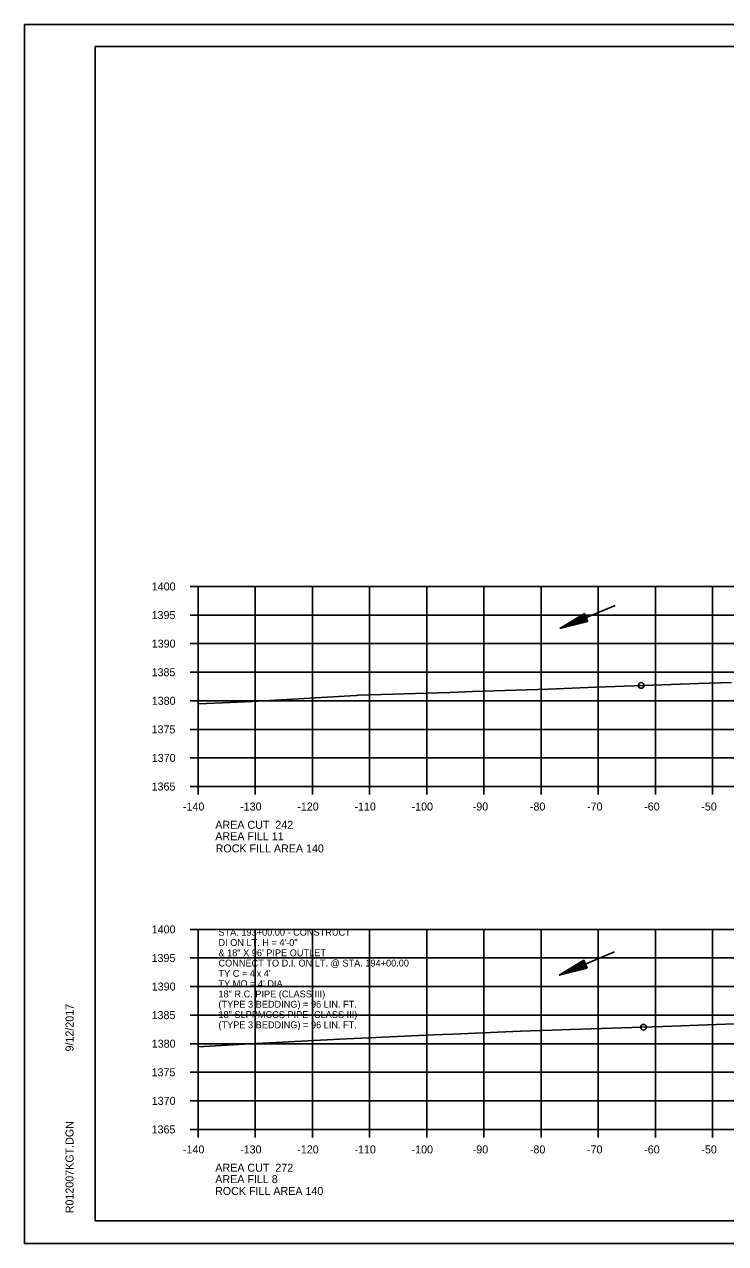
# Model space of a CAD drawing. Extents: x 1374311 to 1383814, y 384102 to 406278.
# Drawn here: x 1382469.7 to 1382592.4, y 400518.3 to 400731.6 of the extents above; entities that cross this region are included whole.
import ezdxf

# ---------------------------------------------------------------- set-up
doc = ezdxf.new("R2010")
doc.units = 0
for name, color, linetype in [('R_Axis', 7, 'Continuous'), ('R_Axis Annot', 7, 'Continuous'), ('R_Border', 7, 'Continuous'), ('R_Draft', 7, 'Continuous'), ('R_Exist Surface', 7, 'Continuous'), ('R_Fin Surface', 7, 'Continuous'), ('R_Grid', 7, 'Continuous'), ('R_No Plot', 7, 'Continuous'), ('R_Water', 7, 'Continuous'), ('R_Water Annot', 7, 'Continuous')]:
    doc.layers.add(name, color=color, linetype=linetype)

msp = doc.modelspace()

# ---------------------------------------------------------------- linework, layer by layer
at = {"layer": 'R_Axis'}
for p, q in [((1382498.67, 400633.29), (1382500.07, 400633.29)), ((1382500.07, 400598.29), (1382500.07, 400633.29)), ((1382498.67, 400628.29), (1382500.07, 400628.29)), ((1382498.67, 400623.29), (1382500.07, 400623.29)), ((1382498.67, 400618.29), (1382500.07, 400618.29)), ((1382498.67, 400613.29), (1382500.07, 400613.29)), ((1382498.67, 400608.29), (1382500.07, 400608.29)), ((1382498.67, 400603.29), (1382500.07, 400603.29)), ((1382498.67, 400598.29), (1382500.07, 400598.29)), ((1382500.07, 400598.29), (1382780.07, 400598.29)), ((1382500.07, 400596.89), (1382500.07, 400598.29)), ((1382510.07, 400596.89), (1382510.07, 400598.29)), ((1382520.07, 400596.89), (1382520.07, 400598.29)), ((1382530.07, 400596.89), (1382530.07, 400598.29)), ((1382540.07, 400596.89), (1382540.07, 400598.29)), ((1382550.07, 400596.89), (1382550.07, 400598.29)), ((1382560.07, 400596.89), (1382560.07, 400598.29)), ((1382570.07, 400596.89), (1382570.07, 400598.29)), ((1382580.07, 400596.89), (1382580.07, 400598.29)), ((1382590.07, 400596.89), (1382590.07, 400598.29)), ((1382498.67, 400573.29), (1382500.07, 400573.29)), ((1382500.07, 400538.29), (1382500.07, 400573.29)), ((1382498.67, 400568.29), (1382500.07, 400568.29)), ((1382498.67, 400563.29), (1382500.07, 400563.29)), ((1382498.67, 400558.29), (1382500.07, 400558.29)), ((1382498.67, 400553.29), (1382500.07, 400553.29)), ((1382498.67, 400548.29), (1382500.07, 400548.29)), ((1382498.67, 400543.29), (1382500.07, 400543.29)), ((1382498.67, 400538.29), (1382500.07, 400538.29)), ((1382500.07, 400538.29), (1382780.07, 400538.29)), ((1382500.07, 400536.89), (1382500.07, 400538.29)), ((1382510.07, 400536.89), (1382510.07, 400538.29)), ((1382520.07, 400536.89), (1382520.07, 400538.29)), ((1382530.07, 400536.89), (1382530.07, 400538.29)), ((1382540.07, 400536.89), (1382540.07, 400538.29)), ((1382550.07, 400536.89), (1382550.07, 400538.29)), ((1382560.07, 400536.89), (1382560.07, 400538.29)), ((1382570.07, 400536.89), (1382570.07, 400538.29)), ((1382580.07, 400536.89), (1382580.07, 400538.29)), ((1382590.07, 400536.89), (1382590.07, 400538.29))]:
    msp.add_line(p, q, dxfattribs=at)
at = {"layer": 'R_Border'}
for p, q in [((1382482.07, 400727.75), (1382798.25, 400727.75)), ((1382482.07, 400522.29), (1382482.07, 400727.75)), ((1382482.07, 400522.29), (1382482.07, 400522.29)), ((1382798.25, 400522.29), (1382482.07, 400522.29))]:
    msp.add_line(p, q, dxfattribs=at)
at = {"layer": 'R_Draft'}
for p, q in [((1382567.69, 400628.57), (1382563.36, 400625.95)), ((1382568.27, 400627.18), (1382563.36, 400625.95)), ((1382567.74, 400628.45), (1382564.14, 400626.27)), ((1382568.22, 400627.3), (1382564.14, 400626.27)), ((1382567.79, 400628.33), (1382564.93, 400626.6)), ((1382568.17, 400627.42), (1382564.93, 400626.6)), ((1382567.84, 400628.22), (1382565.7, 400626.92)), ((1382568.12, 400627.53), (1382565.7, 400626.92)), ((1382567.89, 400628.1), (1382566.48, 400627.25)), ((1382568.07, 400627.65), (1382566.48, 400627.25)), ((1382567.94, 400627.98), (1382567.25, 400627.57)), ((1382568.03, 400627.77), (1382567.25, 400627.57)), ((1382568.27, 400627.18), (1382567.69, 400628.57)), ((1382567.53, 400567.91), (1382563.21, 400565.3)), ((1382567.58, 400567.8), (1382563.98, 400565.62)), ((1382567.63, 400567.68), (1382564.77, 400565.95)), ((1382567.68, 400567.56), (1382565.54, 400566.27)), ((1382567.73, 400567.45), (1382566.32, 400566.6)), ((1382567.91, 400567), (1382566.32, 400566.6)), ((1382567.78, 400567.33), (1382567.09, 400566.92)), ((1382567.87, 400567.11), (1382567.09, 400566.92)), ((1382568.11, 400566.53), (1382567.53, 400567.91)), ((1382568.11, 400566.53), (1382563.21, 400565.3)), ((1382568.06, 400566.64), (1382563.98, 400565.62)), ((1382568.01, 400566.76), (1382564.77, 400565.95)), ((1382567.96, 400566.88), (1382565.54, 400566.27))]:
    msp.add_line(p, q, dxfattribs=at)
at = {"layer": 'R_Exist Surface'}
for points in [[(1382500.07, 400612.73), (1382504.39, 400612.96), (1382509.54, 400613.17), (1382527.67, 400614.22), (1382527.76, 400614.23), (1382528.12, 400614.25), (1382544.1, 400614.75), (1382548.05, 400614.91), (1382561.28, 400615.34), (1382569.64, 400615.68), (1382578.07, 400615.98), (1382587.6, 400616.3), (1382593.39, 400616.51)], [(1382500.07, 400552.72), (1382509.16, 400553.27), (1382524.86, 400554.11), (1382541.17, 400554.82), (1382544.61, 400554.97), (1382556.45, 400555.49), (1382562.03, 400555.67), (1382565.19, 400555.79), (1382581.35, 400556.27), (1382596.99, 400556.88)]]:
    msp.add_lwpolyline(points, dxfattribs=at)
at = {"layer": 'R_Grid'}
for p, q in [((1382500.07, 400633.29), (1382780.07, 400633.29)), ((1382500.07, 400598.29), (1382500.07, 400633.29)), ((1382510.07, 400598.29), (1382510.07, 400633.29)), ((1382520.07, 400598.29), (1382520.07, 400633.29)), ((1382530.07, 400598.29), (1382530.07, 400633.29)), ((1382540.07, 400598.29), (1382540.07, 400633.29)), ((1382550.07, 400598.29), (1382550.07, 400633.29)), ((1382560.07, 400598.29), (1382560.07, 400633.29)), ((1382570.07, 400598.29), (1382570.07, 400633.29)), ((1382580.07, 400598.29), (1382580.07, 400633.29)), ((1382590.07, 400598.29), (1382590.07, 400633.29)), ((1382500.07, 400628.29), (1382780.07, 400628.29)), ((1382500.07, 400623.29), (1382780.07, 400623.29)), ((1382500.07, 400618.29), (1382780.07, 400618.29)), ((1382500.07, 400613.29), (1382780.07, 400613.29)), ((1382500.07, 400608.29), (1382780.07, 400608.29)), ((1382500.07, 400603.29), (1382780.07, 400603.29)), ((1382500.07, 400598.29), (1382780.07, 400598.29)), ((1382500.07, 400573.29), (1382780.07, 400573.29)), ((1382500.07, 400538.29), (1382500.07, 400573.29)), ((1382510.07, 400538.29), (1382510.07, 400573.29)), ((1382520.07, 400538.29), (1382520.07, 400573.29)), ((1382530.07, 400538.29), (1382530.07, 400573.29)), ((1382540.07, 400538.29), (1382540.07, 400573.29)), ((1382550.07, 400538.29), (1382550.07, 400573.29)), ((1382560.07, 400538.29), (1382560.07, 400573.29)), ((1382570.07, 400538.29), (1382570.07, 400573.29)), ((1382580.07, 400538.29), (1382580.07, 400573.29)), ((1382590.07, 400538.29), (1382590.07, 400573.29)), ((1382500.07, 400568.29), (1382780.07, 400568.29)), ((1382500.07, 400563.29), (1382780.07, 400563.29)), ((1382500.07, 400558.29), (1382780.07, 400558.29)), ((1382500.07, 400553.29), (1382780.07, 400553.29)), ((1382500.07, 400548.29), (1382780.07, 400548.29)), ((1382500.07, 400543.29), (1382780.07, 400543.29)), ((1382500.07, 400538.29), (1382780.07, 400538.29))]:
    msp.add_line(p, q, dxfattribs=at)
at = {"layer": 'R_No Plot'}
for p, q in [((1382469.67, 400731.65), (1382803, 400731.65)), ((1382469.67, 400518.31), (1382803, 400518.31))]:
    msp.add_line(p, q, dxfattribs=at)
for points in [[(1382469.66, 400731.65), (1382803, 400731.65), (1382803, 400518.31), (1382469.66, 400518.31)], [(1382715.99, 400727.75), (1382715.99, 400717.87), (1382751.72, 400717.87), (1382751.72, 400714.95), (1382774.92, 400714.95), (1382774.92, 400690.62), (1382798.25, 400690.62), (1382798.25, 400522.29), (1382482.07, 400522.29), (1382482.07, 400727.75)]]:
    msp.add_lwpolyline(points, close=True, dxfattribs=at)
for centre in [(1382577.59, 400615.97), (1382577.59, 400615.97), (1382577.59, 400615.97), (1382577.59, 400615.97), (1382577.99, 400556.17), (1382577.99, 400556.17), (1382577.99, 400556.17), (1382577.99, 400556.17)]:
    msp.add_circle(centre, 0.5, dxfattribs=at)
at = {"layer": 'R_Water'}
for p, q in [((1382573.06, 400629.99), (1382563.36, 400625.95)), ((1382572.9, 400569.34), (1382563.21, 400565.3))]:
    msp.add_line(p, q, dxfattribs=at)

# ---------------------------------------------------------------- texts
at = {"layer": 'R_Axis Annot'}
for s, p in [('1400', (1382491.95, 400632.59)), ('1395', (1382491.92, 400627.59)), ('1390', (1382491.95, 400622.59)), ('1385', (1382491.92, 400617.59)), ('1380', (1382491.95, 400612.59)), ('1375', (1382491.92, 400607.59)), ('1370', (1382491.95, 400602.59)), ('1365', (1382491.92, 400597.59)), ('-140', (1382497.41, 400594.09)), ('-130', (1382507.41, 400594.09)), ('-120', (1382517.41, 400594.09)), ('-110', (1382527.41, 400594.09)), ('-100', (1382537.41, 400594.09)), ('-90', (1382548.11, 400594.09)), ('-80', (1382558.11, 400594.09)), ('-70', (1382568.11, 400594.09)), ('-60', (1382578.11, 400594.09)), ('-50', (1382588.11, 400594.09)), ('AREA CUT  242', (1382503.07, 400590.89)), ('AREA FILL 11', (1382503.07, 400588.89)), ('1400', (1382491.95, 400572.59)), ('1395', (1382491.92, 400567.59)), ('1390', (1382491.95, 400562.59)), ('1385', (1382491.92, 400557.59)), ('1380', (1382491.95, 400552.59)), ('1375', (1382491.92, 400547.59)), ('1370', (1382491.95, 400542.59)), ('1365', (1382491.92, 400537.59)), ('-140', (1382497.41, 400534.09)), ('-130', (1382507.41, 400534.09)), ('-120', (1382517.41, 400534.09)), ('-110', (1382527.41, 400534.09)), ('-100', (1382537.41, 400534.09)), ('-90', (1382548.11, 400534.09)), ('-80', (1382558.11, 400534.09)), ('-70', (1382568.11, 400534.09)), ('-60', (1382578.11, 400534.09)), ('-50', (1382588.11, 400534.09)), ('AREA CUT  272', (1382503.07, 400530.89)), ('AREA FILL 8', (1382503.07, 400528.89))]:
    msp.add_text(s, height=1.4, dxfattribs=at).set_placement(p)
at = {"layer": 'R_Border'}
for s, p in [('9/12/2017', (1382478.26, 400551.93)), ('R012007KGT.DGN', (1382478.26, 400523.62))]:
    msp.add_text(s, height=1.4, rotation=90, dxfattribs=at).set_placement(p)
at = {"layer": 'R_Fin Surface'}
for p in [(1382503.13, 400586.76), (1382503.03, 400526.82)]:
    msp.add_text('ROCK FILL AREA 140', height=1.4, dxfattribs=at).set_placement(p)
at = {"layer": 'R_Water Annot'}
for s, p in [('STA. 193+00.00 - CONSTRUCT', (1382503.62, 400572.19)), ('DI ON LT. H = 4\'-0"', (1382503.62, 400570.39)), ('& 18" X 96\' PIPE OUTLET', (1382503.62, 400568.59)), ('CONNECT TO D.I. ON LT. @ STA. 194+00.00', (1382503.62, 400566.79)), ("TY C = 4'x 4'", (1382503.62, 400564.99)), ("TY MO = 4' DIA.", (1382503.62, 400563.19)), ('(TYPE 3 BEDDING) = 96 LIN. FT.', (1382503.62, 400559.59)), ('18" R.C. PIPE (CLASS III)', (1382503.62, 400561.39)), ('18" SLPPMCCS PIPE (CLASS III)', (1382503.62, 400557.79)), ('(TYPE 3 BEDDING) = 96 LIN. FT.', (1382503.62, 400555.99))]:
    msp.add_text(s, height=1.2, dxfattribs=at).set_placement(p)

doc.saveas('drawing.dxf')
